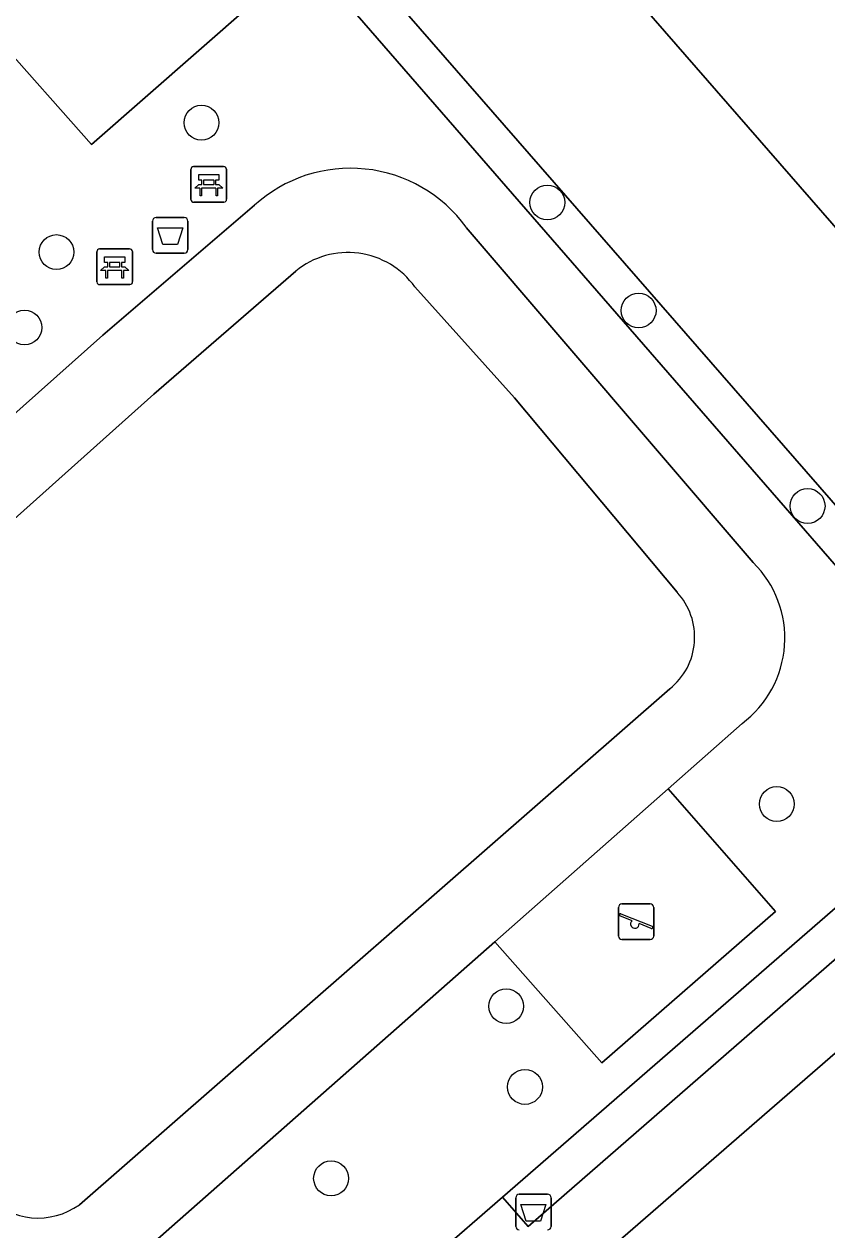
# Model space of a CAD drawing. Extents: x 155887 to 156869, y 383880 to 384678.
# Drawn here: x 156539.55 to 156562.07, y 384435.26 to 384469.08 of the extents above; entities that cross this region are included whole.
import ezdxf

# ---------------------------------------------------------------- set-up
doc = ezdxf.new("R2010")
doc.units = 0
for name, color, linetype in [('IMGEO_Afvalbak', 7, 'Continuous'), ('IMGEO_Bank', 7, 'Continuous'), ('IMGEO_Boom', 7, 'Continuous'), ('IMGEO_Groenvoorziening', 7, 'Continuous'), ('IMGEO_Haag', 7, 'Continuous'), ('IMGEO_Rijbaan_lokaal_gesloten', 7, 'Continuous'), ('IMGEO_Speelvoorziening', 7, 'Continuous'), ('IMGEO_Terreindeel_zand', 7, 'Continuous'), ('IMGEO_Voetpad_gesloten', 7, 'Continuous'), ('IMGEO_Voetpad_halfverhard', 7, 'Continuous'), ('IMGEO_Voetpad_open', 7, 'Continuous')]:
    doc.layers.add(name, color=color, linetype=linetype)

msp = doc.modelspace()

# ---------------------------------------------------------------- linework, layer by layer
at = {"layer": 'IMGEO_Afvalbak'}
for p, q in [((156543.253, 384463.651), (156544.043, 384463.651)), ((156544.043, 384463.651), (156543.253, 384463.651)), ((156543.153, 384462.751), (156543.153, 384463.551)), ((156543.153, 384463.551), (156543.153, 384462.751)), ((156544.143, 384463.551), (156544.143, 384462.751)), ((156544.143, 384462.751), (156544.143, 384463.551)), ((156544.043, 384462.651), (156543.253, 384462.651)), ((156543.253, 384462.651), (156544.043, 384462.651)), ((156553.441, 384436.256), (156554.231, 384436.256)), ((156554.231, 384436.256), (156553.441, 384436.256)), ((156553.341, 384435.356), (156553.341, 384436.156)), ((156553.341, 384436.156), (156553.341, 384435.356)), ((156554.331, 384436.156), (156554.331, 384435.356)), ((156554.331, 384435.356), (156554.331, 384436.156))]:
    msp.add_line(p, q, dxfattribs=at)
for points in [[(156543.296, 384463.365), (156544, 384463.365), (156543.851, 384462.895), (156543.445, 384462.895), (156543.296, 384463.365)], [(156553.484, 384435.97), (156554.188, 384435.97), (156554.039, 384435.5), (156553.633, 384435.5), (156553.484, 384435.97)]]:
    msp.add_lwpolyline(points, dxfattribs=at)
for centre, start, end in [((156543.253, 384463.551), 90, 180), ((156543.253, 384463.551), 90, 180), ((156544.043, 384463.551), 0, 90), ((156544.043, 384463.551), 360, 90), ((156543.253, 384462.751), 180, 270), ((156543.253, 384462.751), 180, 270), ((156544.043, 384462.751), 270, 0), ((156544.043, 384462.751), 270, 0), ((156553.441, 384436.156), 90, 180), ((156553.441, 384436.156), 90, 180), ((156554.231, 384436.156), 0, 90), ((156554.231, 384436.156), 360, 90), ((156553.441, 384435.356), 180, 270), ((156553.441, 384435.356), 180, 270), ((156554.231, 384435.356), 270, 0), ((156554.231, 384435.356), 270, 0)]:
    msp.add_arc(centre, 0.1, start, end, dxfattribs=at)
at = {"layer": 'IMGEO_Bank'}
for p, q in [((156544.305, 384465.08), (156545.146, 384465.08)), ((156545.146, 384465.08), (156544.305, 384465.08)), ((156545.23, 384465.005), (156545.23, 384464.164)), ((156545.23, 384464.164), (156545.23, 384465.005)), ((156544.23, 384464.155), (156544.23, 384464.996)), ((156544.23, 384464.996), (156544.23, 384464.155)), ((156544.539, 384464.586), (156544.539, 384464.692)), ((156544.583, 384464.692), (156544.583, 384464.586)), ((156544.871, 384464.698), (156544.589, 384464.698)), ((156544.877, 384464.586), (156544.877, 384464.692)), ((156544.921, 384464.692), (156544.921, 384464.586)), ((156544.927, 384464.478), (156544.534, 384464.478)), ((156544.589, 384464.58), (156544.871, 384464.58)), ((156545.155, 384464.08), (156544.314, 384464.08)), ((156544.314, 384464.08), (156545.155, 384464.08)), ((156541.592, 384461.845), (156541.592, 384462.686)), ((156541.592, 384462.686), (156541.592, 384461.845)), ((156541.667, 384462.77), (156542.508, 384462.77)), ((156542.508, 384462.77), (156541.667, 384462.77)), ((156542.592, 384462.695), (156542.592, 384461.854)), ((156542.592, 384461.854), (156542.592, 384462.695)), ((156541.901, 384462.276), (156541.901, 384462.382)), ((156541.945, 384462.382), (156541.945, 384462.276)), ((156542.233, 384462.388), (156541.951, 384462.388)), ((156542.239, 384462.276), (156542.239, 384462.382)), ((156542.283, 384462.382), (156542.283, 384462.276)), ((156542.289, 384462.168), (156541.896, 384462.168)), ((156541.951, 384462.27), (156542.233, 384462.27)), ((156542.517, 384461.77), (156541.676, 384461.77)), ((156541.676, 384461.77), (156542.517, 384461.77))]:
    msp.add_line(p, q, dxfattribs=at)
for points in [[(156544.533, 384464.698), (156544.447, 384464.698), (156544.447, 384464.859), (156545.01, 384464.859), (156545.01, 384464.698), (156544.927, 384464.698)], [(156544.477, 384464.478), (156544.335, 384464.478), (156544.447, 384464.58), (156544.533, 384464.58)], [(156544.527, 384464.471), (156544.527, 384464.264), (156544.484, 384464.264), (156544.484, 384464.471)], [(156544.927, 384464.58), (156545.01, 384464.58), (156545.122, 384464.478), (156544.983, 384464.478)], [(156544.977, 384464.471), (156544.977, 384464.264), (156544.933, 384464.264), (156544.933, 384464.471)], [(156541.895, 384462.388), (156541.809, 384462.388), (156541.809, 384462.549), (156542.372, 384462.549), (156542.372, 384462.388), (156542.289, 384462.388)], [(156541.839, 384462.168), (156541.697, 384462.168), (156541.809, 384462.27), (156541.895, 384462.27)], [(156541.889, 384462.161), (156541.889, 384461.954), (156541.846, 384461.954), (156541.846, 384462.161)], [(156542.289, 384462.27), (156542.372, 384462.27), (156542.484, 384462.168), (156542.345, 384462.168)], [(156542.339, 384462.161), (156542.339, 384461.954), (156542.295, 384461.954), (156542.295, 384462.161)]]:
    msp.add_lwpolyline(points, dxfattribs=at)
for centre, radius, start, end in [((156544.308, 384465.002), 0.0779, 92.4484, 184.2845), ((156544.308, 384465.002), 0.0779, 92.4484, 184.2845), ((156545.152, 384465.002), 0.0779, 2.4484, 94.2845), ((156545.152, 384465.002), 0.0779, 2.4484, 94.2845), ((156544.532, 384464.691), 0.00671, 2.8957, 87.1043), ((156544.589, 384464.691), 0.00671, 92.8957, 177.1043), ((156544.871, 384464.691), 0.00671, 2.8957, 87.1043), ((156544.928, 384464.691), 0.00671, 92.8957, 177.1043), ((156544.477, 384464.471), 0.00671, 2.8957, 87.1043), ((156544.534, 384464.471), 0.00671, 92.8957, 177.1043), ((156544.532, 384464.587), 0.00671, 272.8957, 357.1043), ((156544.589, 384464.587), 0.00671, 182.8957, 267.1043), ((156544.871, 384464.587), 0.00671, 272.8957, 357.1043), ((156544.928, 384464.587), 0.00671, 182.8957, 267.1043), ((156544.926, 384464.471), 0.00671, 2.8957, 87.1043), ((156544.983, 384464.471), 0.00671, 92.8957, 177.1043), ((156544.308, 384464.158), 0.0779, 182.4484, 274.2845), ((156544.308, 384464.158), 0.0779, 182.4484, 274.2845), ((156545.152, 384464.158), 0.0779, 272.4484, 4.2845), ((156545.152, 384464.158), 0.0779, 272.4484, 4.2845), ((156541.67, 384462.692), 0.0779, 92.4484, 184.2845), ((156541.67, 384462.692), 0.0779, 92.4484, 184.2845), ((156542.514, 384462.692), 0.0779, 2.4484, 94.2845), ((156542.514, 384462.692), 0.0779, 2.4484, 94.2845), ((156541.894, 384462.381), 0.00671, 2.8957, 87.1043), ((156541.951, 384462.381), 0.00671, 92.8957, 177.1043), ((156542.233, 384462.381), 0.00671, 2.8957, 87.1043), ((156542.29, 384462.381), 0.00671, 92.8957, 177.1043), ((156541.839, 384462.161), 0.00671, 2.8957, 87.1043), ((156541.896, 384462.161), 0.00671, 92.8957, 177.1043), ((156541.894, 384462.277), 0.00671, 272.8957, 357.1043), ((156541.951, 384462.277), 0.00671, 182.8957, 267.1043), ((156542.233, 384462.277), 0.00671, 272.8957, 357.1043), ((156542.29, 384462.277), 0.00671, 182.8957, 267.1043), ((156542.288, 384462.161), 0.00671, 2.8957, 87.1043), ((156542.345, 384462.161), 0.00671, 92.8957, 177.1043), ((156541.67, 384461.848), 0.0779, 182.4484, 274.2845), ((156541.67, 384461.848), 0.0779, 182.4484, 274.2845), ((156542.514, 384461.848), 0.0779, 272.4484, 4.2845), ((156542.514, 384461.848), 0.0779, 272.4484, 4.2845)]:
    msp.add_arc(centre, radius, start, end, dxfattribs=at)
at = {"layer": 'IMGEO_Boom'}
for centre in [(156544.525, 384466.311), (156554.227, 384464.074), (156540.458, 384462.682), (156556.787, 384461.043), (156539.561, 384460.566), (156561.527, 384455.559), (156560.664, 384447.201), (156553.073, 384441.531), (156553.6, 384439.266), (156548.161, 384436.701)]:
    msp.add_circle(centre, 0.489, dxfattribs=at)
at = {"layer": 'IMGEO_Groenvoorziening'}
for points in [[(156539.631, 384489.41), (156539.308, 384489.121), (156535.743, 384486.046), (156568.62, 384448.346), (156572.16, 384451.425), (156572.488, 384451.702)], [(156547.466, 384470.983), (156567.069, 384448.422), (156552.965, 384436.174), (156553.686, 384435.355), (156568.62, 384448.346), (156535.743, 384486.046), (156528.868, 384480.048), (156529.569, 384479.221), (156529.779, 384479.405), (156535.664, 384484.565)]]:
    msp.add_lwpolyline(points, close=True, dxfattribs=at)
for points in [[(156547.17, 384462.148), (156543.189, 384458.699), (156531.448, 384448.195)], [(156557.865, 384453.14), (156553.307, 384458.593), (156550.514, 384461.703)], [(156541.102, 384435.961), (156557.662, 384450.434)]]:
    msp.add_lwpolyline(points, dxfattribs=at)
for centre, radius, start, end in [((156548.633, 384460.358), 2.312, 35.5676, 129.2723), ((156556.509, 384451.881), 1.851, 308.5548, 42.8647), ((156539.942, 384437.582), 1.993, 223.9686, 305.5907)]:
    msp.add_arc(centre, radius, start, end, dxfattribs=at)
at = {"layer": 'IMGEO_Haag'}
msp.add_lwpolyline([(156547.466, 384470.983), (156567.069, 384448.422), (156552.965, 384436.174), (156553.686, 384435.355), (156568.62, 384448.346), (156535.743, 384486.046), (156528.868, 384480.048), (156529.569, 384479.221), (156529.779, 384479.405), (156535.664, 384484.565)], close=True, dxfattribs=at)
at = {"layer": 'IMGEO_Rijbaan_lokaal_gesloten'}
for points in [[(156539.631, 384489.41), (156572.488, 384451.702)], [(156593.487, 384467.289), (156577.744, 384453.62), (156572.523, 384449.087), (156540.59, 384421.361), (156540.603, 384421.34), (156535.204, 384416.637), (156535.175, 384416.658), (156500, 384386.117)]]:
    msp.add_lwpolyline(points, dxfattribs=at)
at = {"layer": 'IMGEO_Speelvoorziening'}
for p, q in [((156556.32, 384444.399), (156557.11, 384444.399)), ((156557.11, 384444.399), (156556.32, 384444.399)), ((156556.22, 384443.499), (156556.22, 384444.299)), ((156556.22, 384444.299), (156556.22, 384443.499)), ((156556.603, 384443.927), (156556.264, 384444.064)), ((156556.289, 384444.124), (156557.165, 384443.771)), ((156557.21, 384444.299), (156557.21, 384443.499)), ((156557.21, 384443.499), (156557.21, 384444.299)), ((156557.141, 384443.711), (156556.801, 384443.848)), ((156557.11, 384443.399), (156556.32, 384443.399)), ((156556.32, 384443.399), (156557.11, 384443.399))]:
    msp.add_line(p, q, dxfattribs=at)
for centre, radius, start, end in [((156556.32, 384444.299), 0.1, 90, 180), ((156556.32, 384444.299), 0.1, 90, 180), ((156557.11, 384444.299), 0.1, 0, 90), ((156557.11, 384444.299), 0.1, 360, 90), ((156556.277, 384444.094), 0.0327, 68.078, 248.078), ((156556.682, 384443.837), 0.12, 130.9928, 5.1632), ((156557.153, 384443.741), 0.0327, 248.078, 68.078), ((156556.32, 384443.499), 0.1, 180, 270), ((156556.32, 384443.499), 0.1, 180, 270), ((156557.11, 384443.499), 0.1, 270, 0), ((156557.11, 384443.499), 0.1, 270, 0)]:
    msp.add_arc(centre, radius, start, end, dxfattribs=at)
at = {"layer": 'IMGEO_Terreindeel_zand'}
msp.add_lwpolyline([(156538.449, 384468.382), (156538.752, 384468.731), (156541.445, 384465.701), (156547.466, 384470.983), (156535.664, 384484.565), (156529.779, 384479.405), (156532.978, 384475.502), (156533.113, 384474.704)], dxfattribs=at)
msp.add_lwpolyline([(156552.75, 384443.339), (156555.752, 384439.938), (156560.625, 384444.187), (156557.615, 384447.631)], close=True, dxfattribs=at)
at = {"layer": 'IMGEO_Voetpad_gesloten'}
for points in [[(156546.011, 384463.994), (156541.761, 384460.356), (156532.461, 384452.079), (156528.323, 384456.572), (156524.292, 384453.084), (156528.249, 384448.478), (156528.096, 384446.994)], [(156560.003, 384453.973), (156551.951, 384463.376)], [(156531.448, 384448.195), (156543.189, 384458.699), (156547.17, 384462.148)], [(156550.514, 384461.703), (156553.307, 384458.593), (156557.865, 384453.14)], [(156557.662, 384450.434), (156541.102, 384435.961)], [(156542.039, 384433.89), (156552.75, 384443.339), (156557.615, 384447.631), (156559.69, 384449.462)]]:
    msp.add_lwpolyline(points, dxfattribs=at)
for centre, radius, start, end in [((156548.704, 384461.025), 4.009, 35.9102, 132.2104), ((156548.633, 384460.358), 2.312, 35.5676, 129.2723), ((156557.908, 384451.852), 2.981, 306.7121, 45.3495), ((156556.509, 384451.881), 1.851, 308.5548, 42.8647), ((156539.942, 384437.582), 1.993, 223.9686, 305.5907)]:
    msp.add_arc(centre, radius, start, end, dxfattribs=at)
at = {"layer": 'IMGEO_Voetpad_halfverhard'}
for points in [[(156533.113, 384474.704), (156532.978, 384475.502), (156529.779, 384479.405), (156529.569, 384479.221), (156527.668, 384477.588), (156510.324, 384462.492), (156541.675, 384426.397), (156551.048, 384434.507), (156552.965, 384436.174), (156567.069, 384448.422), (156547.466, 384470.983)], [(156547.466, 384470.983), (156541.445, 384465.701), (156538.752, 384468.731), (156538.449, 384468.382)], [(156528.096, 384446.994), (156528.249, 384448.478), (156524.292, 384453.084), (156528.323, 384456.572), (156532.461, 384452.079), (156541.761, 384460.356), (156546.011, 384463.994)], [(156551.951, 384463.376), (156560.003, 384453.973)], [(156559.69, 384449.462), (156557.615, 384447.631), (156560.625, 384444.187), (156555.752, 384439.938), (156552.75, 384443.339), (156542.039, 384433.89)]]:
    msp.add_lwpolyline(points, dxfattribs=at)
for centre, radius, start, end in [((156548.704, 384461.025), 4.009, 35.9102, 132.2104), ((156557.908, 384451.852), 2.981, 306.7121, 45.3495)]:
    msp.add_arc(centre, radius, start, end, dxfattribs=at)
at = {"layer": 'IMGEO_Voetpad_open'}
for points in [[(156572.488, 384451.702), (156572.16, 384451.425), (156568.62, 384448.346), (156553.686, 384435.355), (156552.965, 384436.174), (156551.048, 384434.507), (156551.782, 384433.684), (156541.642, 384424.916), (156537.928, 384421.705)], [(156540.59, 384421.361), (156572.523, 384449.087)]]:
    msp.add_lwpolyline(points, dxfattribs=at)

doc.saveas('drawing.dxf')
